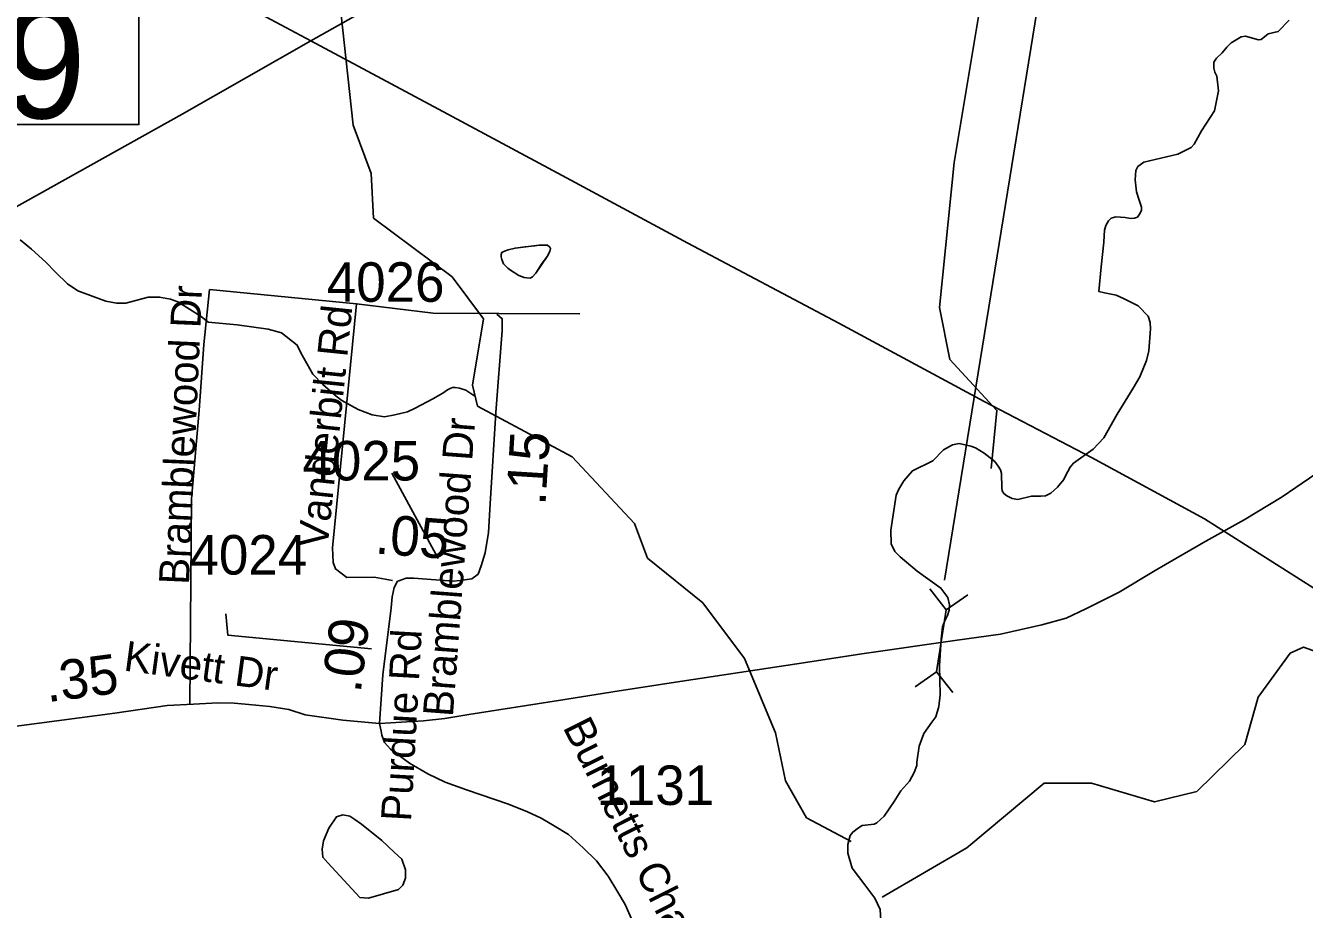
# Model space of a CAD drawing. Extents: x 1662474 to 1856135, y 779280 to 917889.
# Drawn here: x 1741498 to 1745540, y 808077 to 810871 of the extents above; entities that cross this region are included whole.
import ezdxf

# ---------------------------------------------------------------- set-up
doc = ezdxf.new("R2010")
doc.units = 0
for name, color, linetype in [('Exist Hydrographic Creek Single Shore', 7, 'Continuous'), ('Exist Hydrographic Misc Water Feature', 7, 'Continuous'), ('Exist Hydrographic Pond Under 1500 Sq Ft', 7, 'Continuous'), ('Exist Road Non-System Type 51', 7, 'Continuous'), ('Exist Road Non-System Type 51 Label', 7, 'Continuous'), ('Exist Road Secondary Mileage Hundredths English Label', 7, 'Continuous'), ('Exist Road Secondary Mileage Tenths English Label', 7, 'Continuous'), ('Exist Road Secondary Structure Culvert CELL', 7, 'Continuous'), ('Exist Road Secondary Structure Culvert Number Label', 7, 'Continuous'), ('Exist Road Secondary Structure Private Number Label', 7, 'Continuous'), ('Exist Road Secondary Type 51 Attributed', 7, 'Continuous'), ('Exist Road Secondary Type 51 Label', 7, 'Continuous'), ('Exist Road Secondary Type 51 Number Label', 7, 'Continuous'), ('Exist Utilities Electrical Transmission Line', 7, 'Continuous')]:
    doc.layers.add(name, color=color, linetype=linetype)

msp = doc.modelspace()

# ---------------------------------------------------------------- linework, layer by layer
at = {"layer": 'Exist Hydrographic Creek Single Shore'}
for points in [[(1745491.5, 810888.5), (1745456.9, 810852.2), (1745425.1, 810844.9), (1745403.2, 810827.1), (1745394.4, 810826.2), (1745353.8, 810837.8), (1745340, 810835.4), (1745308.6, 810816.1), (1745293.9, 810802.4), (1745279.8, 810785.1), (1745261.6, 810767.5), (1745253.5, 810755.4), (1745253.8, 810736.5), (1745256.1, 810724.2), (1745262.6, 810711.3), (1745268.1, 810664.3), (1745255.2, 810601.3), (1745213.9, 810538.4), (1745191.5, 810496.1), (1745181.2, 810485.9), (1745139.5, 810464.9), (1745032.5, 810439.1), (1745013, 810425.5), (1745006.5, 810412.4), (1745004.6, 810383.8), (1745008.9, 810345.4), (1745015.9, 810321.8), (1745025.1, 810296.9), (1745025.1, 810286.6), (1745018.8, 810275.1), (1745012, 810265.4), (1745002.5, 810261.7), (1744989.9, 810261.4), (1744973.1, 810263.8), (1744943.2, 810265.9), (1744929, 810261.7), (1744920.9, 810253.3), (1744912, 810238.6), (1744907.8, 810224.7), (1744906.5, 810206.3), (1744905.4, 810186.6), (1744896.8, 810108.4), (1744889.4, 810030.5), (1744907.8, 810026.3), (1744945, 810018.7), (1744967.4, 810008.7), (1745014.6, 809985.3), (1745045.4, 809952.2), (1745051.9, 809932.6), (1745052.9, 809912.6), (1745047.4, 809843.1), (1745040.9, 809812.4), (1745019.1, 809760.1), (1744998.6, 809724.2), (1744948, 809642.8), (1744905.6, 809568), (1744871.6, 809532.1), (1744809.9, 809488), (1744799.1, 809474.9), (1744784.1, 809447.8), (1744778.9, 809435.5), (1744758.8, 809411.3), (1744738.2, 809393.2), (1744721.4, 809384.8), (1744706.2, 809382.8), (1744677.1, 809383.8), (1744633.8, 809373), (1744615.6, 809375.4), (1744598.6, 809384.3), (1744589.4, 809392.2), (1744584.4, 809400.1)], [(1744584.4, 809400.1), (1744583.1, 809409.5), (1744581.8, 809455.4), (1744578.9, 809466.2), (1744572.1, 809478.2), (1744560.8, 809492.7), (1744527.8, 809519.2), (1744499.6, 809536), (1744485.5, 809541.2), (1744448, 809549.4), (1744426.8, 809546), (1744399.1, 809529.4), (1744365.5, 809495.3), (1744300.8, 809463.3), (1744273.4, 809432.1), (1744258.2, 809405.8), (1744248.8, 809386.9), (1744232.2, 809275.4), (1744233.8, 809233.1), (1744245.1, 809208.4), (1744262.1, 809191.4), (1744315.4, 809146.5), (1744390.5, 809092.7), (1744412.2, 809063.1), (1744417.8, 809039.7), (1744416.5, 809022.4), (1744411.5, 809005.8), (1744401.8, 808986.7), (1744396.2, 808970.7), (1744392, 808931.1), (1744385.8, 808847.6), (1744388.4, 808755.7), (1744384.4, 808718.2), (1744374.2, 808686.1), (1744362.1, 808668.3), (1744337.2, 808632.6), (1744321.5, 808592.8), (1744314.6, 808542.6), (1744314.1, 808531.3), (1744305.8, 808509.2), (1744291.5, 808482.5), (1744283.1, 808473.3), (1744263.5, 808452.1), (1744242.8, 808417.9), (1744211.5, 808372), (1744188.6, 808350.8), (1744179.8, 808346.2), (1744141.6, 808342.6), (1744130.1, 808335.2), (1744112, 808321.3), (1744104.1, 808310.1), (1744096.5, 808281.9), (1744096.5, 808254.7), (1744110.1, 808207.7), (1744150.4, 808154.7), (1744181.5, 808112.7), (1744198.9, 808077), (1744202, 808024.5)]]:
    msp.add_lwpolyline(points, dxfattribs=at)
at = {"layer": 'Exist Hydrographic Misc Water Feature'}
for points in [[(1744106.8, 808291.7), (1743965.7, 808366.8), (1743899.7, 808483), (1743867.7, 808634.6), (1743769.7, 808869.7), (1743637.8, 809046.4), (1743463.7, 809187.7), (1743422.7, 809296.8), (1743224.9, 809507.7), (1742925.7, 809668), (1742909.7, 809734.1), (1742944.8, 809943.4), (1742845.7, 810076.7), (1742596.8, 810262.3), (1742589.8, 810403.6), (1742532.8, 810555.7), (1742493.8, 810914.3), (1742444.8, 811040), (1742188.7, 811258.6), (1742025.7, 811724.7), (1741926.7, 811894.1), (1741906.3, 812032.4)], [(1744549.7, 809470.8), (1744567.7, 809654.3), (1744418.9, 809814.9), (1744386.7, 809979.7), (1744432.8, 810438.3), (1744511.8, 810912.6), (1744437.7, 811048.7), (1744337.9, 811149.1), (1744196.8, 811224.3), (1743874.9, 811578.7), (1743842.7, 811720.6)], [(1744204.8, 808115.7), (1744472.8, 808271.1), (1744716.8, 808476.2), (1744866.7, 808476.4), (1745065.8, 808416.6), (1745199.7, 808449.9), (1745350.8, 808597.9), (1745393.9, 808748), (1745494.8, 808887.1), (1745536.8, 808905.9), (1745777.8, 808819), (1746044.7, 808833.2), (1746353.7, 808889.3), (1746671.8, 809063.3), (1746839.9, 809201.1), (1747310.9, 809772.4), (1747481.9, 810248.2), (1747616.9, 810511.3), (1747864.8, 811261.2)], [(1742916.9, 809700.3), (1742911.3, 809703.9), (1742889, 809718.5), (1742869.1, 809724.7), (1742855.2, 809726.8), (1742847.2, 809726.9), (1742841.2, 809724.9), (1742831, 809719), (1742816.8, 809709.1), (1742784.8, 809691.4), (1742728.4, 809661.9), (1742704.4, 809650), (1742664.5, 809640.4), (1742632.3, 809634.6), (1742592.5, 809640.9), (1742548.6, 809657.3), (1742496.7, 809685.7), (1742478.7, 809699.9), (1742437, 809736.2), (1742405.5, 809768.5), (1742367.9, 809836.9), (1742356.1, 809860.9), (1742306.4, 809899.4), (1742264.4, 809911.7), (1742166.6, 809924.5), (1742074.5, 809933.3), (1742052.8, 809951.4), (1741979.2, 809998.1), (1741955.2, 810006.3), (1741921.3, 810012.6), (1741885.3, 810012.9), (1741857.2, 810005), (1741814.9, 809993.5), (1741785, 809993.7), (1741751.2, 809999.9), (1741663.2, 810032.7), (1741629.6, 810054.9), (1741591.8, 810091.3), (1741561.9, 810123.5), (1741516.4, 810163.9), (1741480.7, 810194.2)], [(1743022.3, 810103.6), (1743030.1, 810097.5), (1743056.1, 810081.3), (1743073.9, 810075.1), (1743081.9, 810073.1), (1743092, 810073), (1743100, 810076.9), (1743110.2, 810088.8), (1743128.5, 810116.7), (1743146.5, 810140.5), (1743154.7, 810156.5), (1743156.8, 810166.4), (1743154.9, 810170.4), (1743146.9, 810176.5), (1743138.9, 810176.6), (1743120.9, 810176.8), (1743107, 810174.9), (1743076.8, 810171.1), (1743044.8, 810167.4), (1743022.7, 810161.6), (1743010.8, 810157.6), (1743002.6, 810153.8), (1743000.7, 810147.8), (1743000.5, 810139.8), (1743002.6, 810131.7), (1743008.3, 810117.7), (1743018.2, 810107.6), (1743022.3, 810103.6)], [(1743022.3, 810103.6), (1743030.1, 810097.5), (1743056.1, 810081.3), (1743073.9, 810075.1), (1743081.9, 810073.1), (1743092, 810073), (1743100, 810076.9), (1743110.2, 810088.8), (1743146.5, 810140.5), (1743154.7, 810156.5), (1743156.8, 810166.4), (1743154.9, 810170.4), (1743146.9, 810176.5), (1743138.9, 810176.6), (1743120.9, 810176.8), (1743044.8, 810167.4), (1743022.7, 810161.6), (1743010.8, 810157.6), (1743002.6, 810153.8), (1743000.7, 810147.8), (1743000.5, 810139.8), (1743002.6, 810131.7), (1743008.3, 810117.7), (1743018.2, 810107.6), (1743022.3, 810103.6)]]:
    msp.add_lwpolyline(points, dxfattribs=at)
at = {"layer": 'Exist Hydrographic Pond Under 1500 Sq Ft'}
msp.add_lwpolyline([(1742623.2, 808294.3), (1742559.7, 808346.8), (1742537.9, 808361), (1742521.9, 808371.1), (1742499.8, 808375.3), (1742479.9, 808369.5), (1742455.7, 808333.7), (1742439.3, 808293.8), (1742435, 808267.8), (1742436.8, 808241.9), (1742452.6, 808223.7), (1742553.9, 808114.8), (1742581.8, 808112.6), (1742675.9, 808139.8), (1742690.1, 808153.7), (1742698.3, 808175.6), (1742698.5, 808201.7), (1742686.8, 808235.8), (1742663, 808257.9), (1742623.2, 808294.3)], dxfattribs=at)
at = {"layer": 'Exist Road Non-System Type 51'}
msp.add_line((1743249.9, 809959.9), (1742993.6, 809960.7), dxfattribs=at)
for points in [[(1742543, 809991.6), (1742079.2, 810036.2), (1742060.9, 809862.8), (1742045.9, 809653.6), (1742021.8, 809374.6), (1742016.5, 808724.4)], [(1742656.9, 809116.6), (1742599.4, 809127.1), (1742512.9, 809126), (1742477.4, 809153.1), (1742470, 809174.1), (1742468.1, 809219.8), (1742543, 809991.6)], [(1742993.6, 809960.7), (1742785.8, 809962.2), (1742543, 809991.6)]]:
    msp.add_lwpolyline(points, dxfattribs=at)
at = {"layer": 'Exist Road Secondary Structure Culvert CELL'}
for p, q in [((1744356.1, 809089.9), (1744407.2, 809024.2)), ((1744475.6, 809071.7), (1744407.2, 809024.2)), ((1744377.2, 808828.1), (1744407.2, 809024.2)), ((1744308.8, 808780.6), (1744377.2, 808828.1)), ((1744428.3, 808762.3), (1744377.2, 808828.1))]:
    msp.add_line(p, q, dxfattribs=at)
at = {"layer": 'Exist Road Secondary Structure Culvert Number Label'}
msp.add_line((1744402.4, 809117.9), (1744790.7, 811514.5), dxfattribs=at)
at = {"layer": 'Exist Road Secondary Structure Private Number Label'}
msp.add_lwpolyline([(1740577.4, 810941), (1741855.8, 810941), (1741855.8, 810558.1), (1740577.4, 810558.1)], close=True, dxfattribs=at)
at = {"layer": 'Exist Road Secondary Type 51 Attributed'}
for points in [[(1742937.2, 809163.5), (1742950, 809204.2), (1742960.9, 809268.1), (1742966.4, 809358.9), (1742984.4, 809647.7), (1743004.2, 809906.9), (1743004.2, 809944), (1742986.9, 809958.8)], [(1742616.5, 808664.7), (1742755.5, 808672.5), (1742823.2, 808680.8), (1742898.6, 808692.5), (1743181.8, 808736.9), (1743373.3, 808767.4), (1743572.9, 808797.9), (1743935.5, 808852.9), (1744148.3, 808885.8), (1744435.2, 808927.5), (1744579, 808947.5), (1744709.8, 808976.1), (1744786.1, 808997.6), (1744848.6, 809027), (1744954.2, 809080.1), (1745068, 809147.8), (1745133.3, 809186.5), (1745227.7, 809240.9), (1745348.7, 809308.7), (1745469.7, 809381.2), (1745576.1, 809454.1)], [(1742677.5, 809116), (1742700.4, 809124.4), (1742725.1, 809124.4), (1742849.3, 809115), (1742871.4, 809116.3), (1742908.5, 809121.8), (1742927.6, 809136.7), (1742937.2, 809163.5)], [(1742616.5, 808664.7), (1742626.9, 808818.3), (1742653.5, 809030.5), (1742655.9, 809065.1), (1742662.1, 809094.3), (1742673.2, 809114.5), (1742677.5, 809116)], [(1740765.9, 808563.3), (1741780, 808696.8), (1741945.5, 808721.6), (1742028, 808725.4), (1742104.7, 808730), (1742156.7, 808728.5), (1742203.2, 808724.4), (1742269.4, 808718.7), (1742329.8, 808709.3), (1742381.6, 808692.3), (1742500.8, 808675.1), (1742616.5, 808664.7)], [(1742616.5, 808664.7), (1742621.1, 808640.7), (1742623.7, 808627.7), (1742631.6, 808604.8), (1742651.3, 808583.5), (1742711.2, 808538.7), (1742768.5, 808505.9), (1742824.2, 808478.8), (1742891.4, 808454.8), (1743024, 808409.5), (1743083.9, 808385), (1743127.1, 808365.2), (1743168.7, 808340.8), (1743213.3, 808313.7), (1743259.6, 808272), (1743302.3, 808230.4), (1743339, 808181.4), (1743369.2, 808131.4), (1743393.2, 808092.4), (1743416.1, 808039.8)]]:
    msp.add_lwpolyline(points, dxfattribs=at)
at = {"layer": 'Exist Road Secondary Type 51 Label'}
for points in [[(1742655, 809455.7), (1742802.1, 809185.8)], [(1742655, 809455.7), (1742802.1, 809185.8)], [(1742130.9, 809011.1), (1742137.1, 808943.6), (1742590.6, 808900.7)], [(1742130.9, 809011.1), (1742137.1, 808943.6), (1742590.6, 808900.7)]]:
    msp.add_lwpolyline(points, dxfattribs=at)
at = {"layer": 'Exist Utilities Electrical Transmission Line'}
for points in [[(1733004.3, 818758.3), (1733645.3, 818111.8), (1734089, 817660.3), (1734317.5, 817435.4), (1734757.4, 816987.6), (1735147.6, 816594.3), (1735555.9, 816177.3), (1735962.2, 815767.9), (1736241.9, 815480.3), (1736581, 815130), (1736993.1, 814718.6), (1737419, 814291.1), (1738105.1, 813588.2), (1738673.1, 813012.7), (1739039.7, 812642.2), (1739695, 812293.4), (1740167.1, 812040.9), (1740576.4, 811829.4), (1741169.3, 811496.7), (1741843.4, 811123.8), (1742162.5, 810949.6), (1742398.9, 810822.7)], [(1742719.7, 811004.6), (1742398.9, 810822.7)], [(1742398.9, 810822.7), (1741992.4, 810590.7), (1741161.2, 810127)], [(1749140.9, 806848.1), (1748803.8, 807056.5), (1748348.1, 807338.2), (1747954.7, 807590.1), (1747533.4, 807855.6), (1747170.1, 808083.9), (1746776.7, 808329.9), (1746377.4, 808583.6), (1745967.8, 808841.4), (1745612.6, 809065.5), (1745223.4, 809311.8), (1744866.3, 809505.8), (1744527.3, 809682.1), (1744067.8, 809929.7), (1743590.5, 810183), (1743193.4, 810396.9), (1742802.2, 810607), (1742398.9, 810822.7)]]:
    msp.add_lwpolyline(points, dxfattribs=at)

# ---------------------------------------------------------------- texts
at = {"layer": 'Exist Road Non-System Type 51 Label'}
for s, rotation, p in [('Bramblewood Dr', 87.4558, (1742013.8, 809102.1)), ('Vanderbilt Rd', 84.1296, (1742451.8, 809216.3))]:
    msp.add_text(s, height=95, rotation=rotation, dxfattribs=at).set_placement(p)
at = {"layer": 'Exist Road Secondary Mileage Hundredths English Label'}
for s, rotation, p in [('.09', 82.8534, (1742556.4, 808758.7)), ('.35', 7.5003, (1741566.3, 808731.7))]:
    msp.add_text(s, height=125, rotation=rotation, dxfattribs=at).set_placement(p)
at = {"layer": 'Exist Road Secondary Mileage Tenths English Label'}
for s, rotation, p in [('.15', 86.4175, (1743140.5, 809352.1)), ('.05', 355.6781, (1742600, 809202.2))]:
    msp.add_text(s, height=125, rotation=rotation, dxfattribs=at).set_placement(p)
at = {"layer": 'Exist Road Secondary Structure Private Number Label'}
msp.add_text('P769', height=350, dxfattribs=at).set_placement((1740595.5, 810577.9))
at = {"layer": 'Exist Road Secondary Type 51 Label'}
for s, rotation, p in [('Bramblewood Dr', 85.703, (1742848, 808683.7)), ('Purdue Rd', 86.7499, (1742715.5, 808353.5)), ('Kivett Dr', 352.3728, (1741805, 808832.3)), ('Burnetts Chapel Rd', 296.6798, (1743194.3, 808653.2))]:
    msp.add_text(s, height=95, rotation=rotation, dxfattribs=at).set_placement(p)
at = {"layer": 'Exist Road Secondary Type 51 Number Label'}
for s, p in [('4026', (1742449.7, 809997.7)), ('4025', (1742372.9, 809432.9)), ('4024', (1742015.6, 809135.4)), ('1131', (1743302.1, 808407))]:
    msp.add_text(s, height=125, dxfattribs=at).set_placement(p)

doc.saveas('drawing.dxf')
